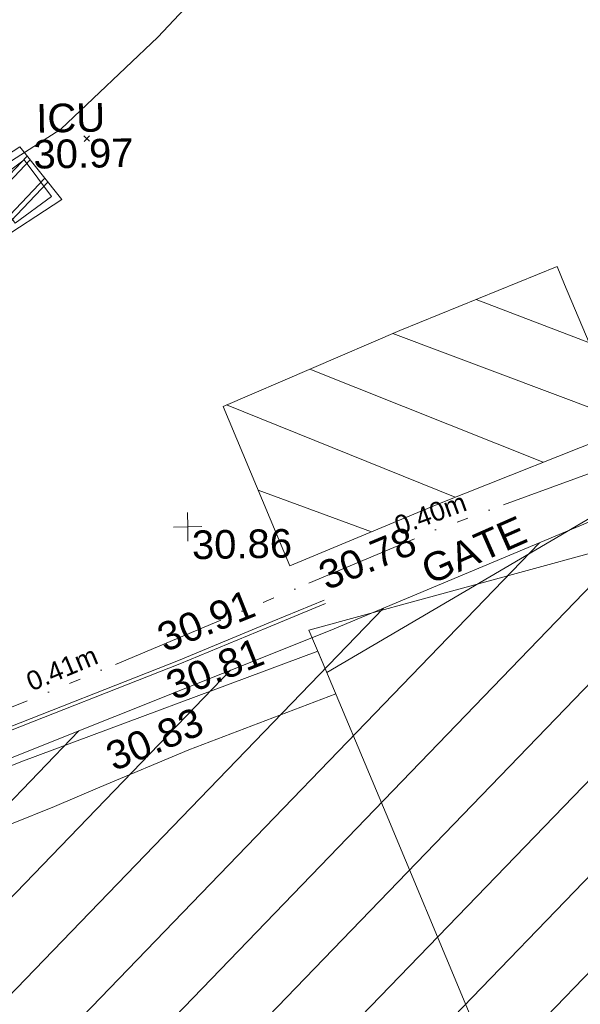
# Model space of a CAD drawing. Header units: millimetres. Extents: x -287732 to 520720, y -103372 to 287754.
# Tile 330 of 380: x 303269 to 310614, y 143674 to 156577. Entities that reach past the tile are written whole.
import ezdxf

# ---------------------------------------------------------------- set-up
doc = ezdxf.new("R2010")
doc.units = ezdxf.units.MM
for name, pattern in [('IMPORT-HIDDEN2 _3_', [4762.5, 3175, -1587.5]), ('IMPORT-UG_EIR_QLB2 _2_', [2750, 1500, -300.0000000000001, 0, -300.0000000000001, 150, -300.0000000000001, 0, -200]), ('IMPORT-UG_ELEC_STREET LIGHTING_QLB2 _2_', [2700, 1500, -300.0000000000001, 0, -250, 150, -300.0000000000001, 0, -200])]:
    doc.linetypes.add(name, pattern=pattern)
for name, color, linetype, lineweight, true_color in [('00_UAV_CONCRETE', 9, 'Continuous', 9, 0x808080), ('00_UAV_FENCE', 7, 'Continuous', 9, 0x264c2f), ('00_UAV_GATE', 7, 'Continuous', 9, 0xa50000), ('00_UAV_KERB_BOTTOM', 1, 'Continuous', 9, 0xff0000), ('00_UAV_KERB_TOP', 7, 'Continuous', 9, 0xa500a5), ('00_UAV_LEVEL_SPOT', 7, 'Continuous', 9, 0x666666), ('00_UAV_ROAD_MARKING_YELLOW_CONTINUOUS', 40, 'Continuous', 9, 0xffbf00), ('00_UAV_SERV_IC', 5, 'Continuous', 9, 0x0000ff), ('01_DTM_CONTOUR_MNR', 7, 'Continuous', 9, 0xa5a552), ('12333-PUM-2D-U-0001-C01 - Rev2_REVIT IMPORT_dwg', 7, 'Continuous', 9, 0x767676), ('PUM-CHAMBER EXTENTS', 6, 'IMPORT-HIDDEN2 _3_', 9, 0xff00ff), ('PUM-EIRCOMM-NOTES', 6, 'Continuous', 9, 0xff00ff), ('PUM-EIRCOMM-QLB2', 6, 'IMPORT-UG_EIR_QLB2 _2_', 9, 0xff00ff), ('PUM-UNABLE TO SURVEY', 190, 'Continuous', 9, 0x7f00ff)]:
    doc.layers.add(name, color=color, linetype=linetype, lineweight=lineweight, true_color=true_color)
doc.layers.add('00_UAV_DRIVE_WAY', color=7, linetype='Continuous', lineweight=9)
doc.layers.add('GEN-TEXT', color=7, linetype='Continuous', lineweight=9)
doc.styles.add('Arial_1', font='arial.ttf', dxfattribs={"height": 250})
doc.styles.add('Swis721 Lt BT_2', font='swissl.ttf', dxfattribs={"height": 375})

# ---------------------------------------------------------------- blocks, each defined once
blk = doc.blocks.new('12333-PUM-2D-U-0001-C01 - Rev2_REVIT IMPORT_dwg__U94-2077624-Site Location Plan Proposed')
at = {"layer": '00_UAV_GATE', "color": 9, "true_color": 0xe1aaaa, "flags": 128}
blk.add_lwpolyline([(111.6463243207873, -278.4512493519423), (-111.6463243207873, 278.4512493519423), (4319.520987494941, 1408.715680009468), (4096.228338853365, 1965.618178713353)], close=True, dxfattribs=at)
blk = doc.blocks.new('12333-PUM-2D-U-0001-C01 - Rev2_REVIT IMPORT_dwg_UAV-2077255-Site Location Plan Proposed')
at = {"layer": '00_UAV_LEVEL_SPOT', "color": 254, "true_color": 0xcccccc, "flags": 128}
for points in [[(500.0000000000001, 0), (0, 0), (0, 500.0000000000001)], [(0, -500.0000000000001), (0, 0), (-500.0000000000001, 0)]]:
    blk.add_lwpolyline(points, dxfattribs=at)
blk = doc.blocks.new('12333-PUM-2D-U-0001-C01 - Rev2_REVIT IMPORT_dwg_MGS62954_T2_Galway_ITM_3d_Rev1-2077680-Site Location Plan Proposed')
at = {"layer": '00_UAV_CONCRETE', "color": 254, "true_color": 0xcccccc, "flags": 128}
blk.add_lwpolyline([(534214628.1693754, 725690888.5030334), (534212320.7484999, 725690043.9545), (534210141.7485, 725689274.9545), (534209922.6738552, 725689198.9279683), (534206954.7485002, 725688168.9545001), (534206315.5384105, 725689912.1293726), (534206027.7485, 725690696.9545001), (534205113.7485, 725693157.9545002), (534204581.9793639, 725694599.8201276), (534204458.7485, 725694933.9545001), (534205918.7485001, 725695497.9545001), (534208189.7485, 725696366.9545001), (534208790.6246954, 725696606.8313148), (534209965.7485, 725697075.9545001), (534211901.387394, 725697777.7495332)], dxfattribs=at)
at = {"layer": '00_UAV_DRIVE_WAY', "color": 254, "true_color": 0xcccccc, "flags": 128}
blk.add_lwpolyline([(534211676.7485, 725698338.9545001), (534212535.7485002, 725696192.9545001), (534213526.3017976, 725693694.6315744), (534213596.7485002, 725693516.9545001), (534214628.1693754, 725690888.5030334)], dxfattribs=at)
at = {"layer": '00_UAV_FENCE', "color": 254, "true_color": 0xcccccc, "flags": 128}
blk.add_lwpolyline([(534211676.7485, 725698338.9545001), (534207761.7485, 725696959.9545002), (534206969.5000452, 725696657.6825445), (534204013.7485, 725695529.9545001), (534202286.0224605, 725694908.3439454), (534200472.7484999, 725694255.9545001), (534197586.8844554, 725693201.4897124), (534196635.7485, 725692853.9545002)], dxfattribs=at)
at = {"layer": '00_UAV_KERB_BOTTOM', "color": 254, "true_color": 0xcccccc, "flags": 128}
blk.add_lwpolyline([(534203472.7485, 725699147.9545002), (534204648.7485001, 725696274.9545001), (534206415.7360164, 725696958.6533462), (534207341.7485, 725697316.9545002), (534209848.7485, 725698250.9545001), (534211086.8914519, 725698739.2543739), (534211770.7485002, 725699008.9545001)], dxfattribs=at)
at = {"layer": '00_UAV_KERB_TOP', "color": 254, "true_color": 0xcccccc, "flags": 128}
blk.add_lwpolyline([(534203426.7447545, 725699128.3544366), (534204621.053336, 725696210.6260747), (534206342.9815202, 725696876.8901548), (534207359.4985387, 725697270.210145), (534209866.6500064, 725698204.2665752), (534211014.4166197, 725698656.9237516), (534211789.0925001, 725698962.4410863)], dxfattribs=at)
at = {"layer": '00_UAV_ROAD_MARKING_YELLOW_CONTINUOUS', "color": 254, "true_color": 0xcccccc}
for p, q in [((534215303.7953819, 725702317.6051357), (534213830.2724244, 725702912.1803709)), ((534215709.782838, 725701306.3956383), (534212733.2489113, 725702485.0052481)), ((534214672.7349493, 725700763.8228854), (534211638.0720029, 725702037.6397989)), ((534210538.0462325, 725701588.2936525), (534213510.3091038, 725700325.9886472)), ((534212405.7993655, 725699891.1746122), (534210931.3498833, 725700465.2232682))]:
    blk.add_line(p, q, dxfattribs=at)
at = {"layer": '00_UAV_ROAD_MARKING_YELLOW_CONTINUOUS', "color": 254, "true_color": 0xcccccc, "flags": 128}
blk.add_lwpolyline([(534210491.7796368, 725701569.3943529), (534212824.7796367, 725702522.394353), (534214898.7796367, 725703326.3943529), (534214993.7544688, 725703089.8366694), (534215762.7796367, 725701174.3943529), (534213346.7796367, 725700264.3943529), (534213018.1859367, 725700134.0646751), (534211329.7796367, 725699464.3943529)], close=True, dxfattribs=at)
at = {"layer": '00_UAV_SERV_IC', "color": 254, "true_color": 0xcccccc, "flags": 128}
blk.add_lwpolyline([(534207463.076, 725704505.9350001), (534207944.0759999, 725704846.9350001), (534208289.8639714, 725704359.1812927), (534207808.8639713, 725704018.1812927)], close=True, dxfattribs=at)
at = {"layer": '01_DTM_CONTOUR_MNR', "color": 254, "true_color": 0xcccccc, "flags": 128}
blk.add_lwpolyline([(534210430.0000002, 725707152.5000002), (534209721.0798122, 725706420.0000001), (534208430.0000002, 725705237.2139305), (534207778.0039929, 725704834.0412601), (534207631.5810718, 725704767.0252205), (534205961.0749444, 725703893.1324863), (534205780.0513371, 725703751.7129948), (534205742.7168633, 725703730.4198475), (534205532.9459175, 725703640.1864673), (534204455.5003405, 725702880.8275788), (534204393.7487563, 725702853.1069653), (534204305.5741217, 725702839.673726), (534204204.5983661, 725702806.083987), (534203450.5849639, 725702325.65268), (534202390.0000001, 725701850.0000001), (534201729.294423, 725701692.326678), (534201128.4743205, 725700749.5672544), (534200351.907699, 725700232.1022912), (534198447.864491, 725700730.531578), (534197957.3192127, 725700458.3717448), (534196851.7954397, 725698644.87256), (534195828.9211175, 725697709.2305237)], dxfattribs=at)
blk.add_blockref('12333-PUM-2D-U-0001-C01 - Rev2_REVIT IMPORT_dwg__U94-2077624-Site Location Plan Proposed', (534211676.7485, 725698338.9545001))
at = {"xscale": 0.375, "yscale": 0.375, "zscale": 0.375}
blk.add_blockref('12333-PUM-2D-U-0001-C01 - Rev2_REVIT IMPORT_dwg_UAV-2077255-Site Location Plan Proposed', (534210000.0000001, 725700000), dxfattribs=at)
at = {"layer": '00_UAV_CONCRETE', "color": 251, "true_color": 0x666666, "insert": (534208839.195863, 725697159.4552432), "char_height": 375, "width": 1495.902363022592, "attachment_point": 1, "rotation": 21.762463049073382, "line_spacing_factor": 1.005061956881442, "style": 'Swis721 Lt BT_2'}
blk.add_mtext('30.83', dxfattribs=at)
at = {"layer": '00_UAV_GATE', "color": 251, "true_color": 0x666666, "insert": (534213012.8935097, 725699527.0614318), "char_height": 375, "width": 1567.13580888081, "attachment_point": 1, "rotation": 22.772820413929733, "line_spacing_factor": 1.005061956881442, "style": 'Swis721 Lt BT_2'}
blk.add_mtext('GATE', dxfattribs=at)
at = {"layer": '00_UAV_KERB_BOTTOM', "color": 251, "true_color": 0x666666, "insert": (534209643.566156, 725698077.5016416), "char_height": 375, "width": 1495.902363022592, "attachment_point": 1, "rotation": 20.796009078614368, "line_spacing_factor": 1.005061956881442, "style": 'Swis721 Lt BT_2'}
blk.add_mtext('30.81', dxfattribs=at)
at = {"layer": '00_UAV_KERB_TOP', "color": 251, "true_color": 0x666666, "insert": (534209539.0677255, 725698709.8171817), "char_height": 375, "width": 1495.902363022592, "attachment_point": 1, "rotation": 20.7857117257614, "line_spacing_factor": 1.005061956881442, "style": 'Swis721 Lt BT_2'}
blk.add_mtext('30.91', dxfattribs=at)
at = {"layer": '00_UAV_LEVEL_SPOT', "insert": (534210051.8765643, 725699949.1441548), "char_height": 375, "width": 1495.902363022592, "attachment_point": 1, "line_spacing_factor": 1.005061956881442, "style": 'Swis721 Lt BT_2'}
blk.add_mtext('30.86', dxfattribs=at)
at = {"layer": '00_UAV_ROAD_MARKING_YELLOW_CONTINUOUS', "color": 251, "true_color": 0x666666, "insert": (534211667.5536524, 725699481.2179524), "char_height": 375, "width": 1495.902363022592, "attachment_point": 1, "rotation": 21.634695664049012, "line_spacing_factor": 1.005061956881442, "style": 'Swis721 Lt BT_2'}
blk.add_mtext('30.78', dxfattribs=at)
at = {"layer": '00_UAV_SERV_IC', "color": 251, "true_color": 0x666666, "char_height": 375, "attachment_point": 1, "line_spacing_factor": 1.005061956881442, "style": 'Swis721 Lt BT_2'}
for s, insert, width in [('ICU', (534208109.8993358, 725705573.160229), 1021.012723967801), ('30.97', (534208065.0711853, 725705102.7812281), 1495.902363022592)]:
    blk.add_mtext(s, dxfattribs=dict(at, insert=insert, width=width))
blk = doc.blocks.new('12333-PUM-2D-U-0001-C01 - Rev2_REVIT IMPORT_dwg-1620468-Site Location Plan Proposed')
at = {"layer": 'PUM-CHAMBER EXTENTS', "true_color": 0xfff4d4}
h = blk.add_hatch(dxfattribs=at)
h.set_pattern_fill('FP_14', style=0, pattern_type=2)
h.set_pattern_definition([(45, (-533641079.65, -725615854.3560001), (-618.7184335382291, 618.7184335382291), [])])
h.paths.add_polyline_path([(561369.3501529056, 32961.6438213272), (583432.350152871, 42064.6438213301), (584672.3501528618, 38987.64382128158), (591969.3501528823, 41930.643821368), (585115.3501528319, 60252.64382129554), (601682.3501528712, 66542.64382133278), (593779.350152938, 86713.6438213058), (593325.3501529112, 86525.64382134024), (591535.8661504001, 91032.67662588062), (570762.3501528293, 82754.64382139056), (556580.3501529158, 77376.64382136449), (542174.3501528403, 72021.64382138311), (551469.3501528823, 54861.6438213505), (558438.2640803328, 39445.56149700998)])
at = {"layer": 'PUM-CHAMBER EXTENTS', "true_color": 0xffaaff}
h = blk.add_hatch(dxfattribs=at)
h.set_pattern_fill('FP_3', color=211, style=0, pattern_type=2)
h.set_pattern_definition([(45, (-533641079.65, -725615854.3560001), (-265.1650429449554, 265.1650429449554), []), (45, (-533640902.873, -725615854.3560001), (-265.1650429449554, 265.1650429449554), [])])
h.paths.add_polyline_path([(566436.3501528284, 87894.64382128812), (567347.3501530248, 88462.64382149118), (566808.3501529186, 89163.64382137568), (565897.3501528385, 88595.64382128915)])
at = {"layer": 'GEN-TEXT', "color": 253, "true_color": 0xaaaaaa}
for p, q in [((567650.9948137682, 89219.28848233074), (567721.7054918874, 89289.99916044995)), ((567721.7054918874, 89219.28848233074), (567650.9948137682, 89289.99916044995))]:
    blk.add_line(p, q, dxfattribs=at)
at = {"layer": 'PUM-CHAMBER EXTENTS', "color": 211, "linetype": 'Continuous', "true_color": 0xffaaff, "flags": 128}
blk.add_lwpolyline([(566436.3501528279, 87894.6438212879), (565897.350152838, 88595.64382128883), (566808.3501529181, 89163.64382137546), (567347.3501530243, 88462.64382149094)], close=True, dxfattribs=at)
at = {"layer": 'PUM-EIRCOMM-QLB2', "color": 211, "true_color": 0xffaaff, "flags": 128}
blk.add_lwpolyline([(525325.3501529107, 72917.6438213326), (533024.350152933, 73086.64382132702), (539037.350152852, 73518.64382135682), (543039.3501528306, 74409.64382130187), (556386.3501528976, 78874.6438213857), (562730.3501529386, 80341.64382133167), (567323.3501529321, 82112.64382128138), (572175.3501528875, 84050.64382136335), (575793.3501529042, 85310.64382137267), (578471.781148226, 86422.29634639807)], dxfattribs=at)
at = {"layer": 'PUM-UNABLE TO SURVEY', "color": 7, "true_color": 0xfff4d4, "flags": 128}
blk.add_lwpolyline([(593403.6889939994, 86558.08369385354), (593779.350152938, 86713.6438213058), (601682.3501528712, 66542.64382133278), (585115.3501528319, 60252.64382129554), (591969.3501528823, 41930.64382136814), (584672.3501528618, 38987.64382128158), (583432.350152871, 42064.64382132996), (561369.3501529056, 32961.64382132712), (551469.3501528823, 54861.6438213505), (542174.3501528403, 72021.64382138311), (556580.3501529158, 77376.64382136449), (570762.3501528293, 82754.64382139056), (574739.2409170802, 84339.39395276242)], dxfattribs=at)
blk.add_blockref('12333-PUM-2D-U-0001-C01 - Rev2_REVIT IMPORT_dwg_MGS62954_T2_Galway_ITM_3d_Rev1-2077680-Site Location Plan Proposed', (-533641079.6498471, -725615854.3561786))
at = {"layer": 'PUM-EIRCOMM-NOTES', "char_height": 250, "width": 1160.025439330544, "attachment_point": 2, "line_spacing_factor": 0.9417779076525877, "style": 'Arial_1'}
for s, insert, rotation in [('0.40m', (572061.1374002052, 84378.5975821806), 19.201117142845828), ('0.41m', (567194.5368196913, 82435.14242178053), 21.77290007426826)]:
    blk.add_mtext(s, dxfattribs=dict(at, insert=insert, rotation=rotation))

msp = doc.modelspace()

# ---------------------------------------------------------------- block references
at = {"layer": '12333-PUM-2D-U-0001-C01 - Rev2_REVIT IMPORT_dwg', "color": 254, "linetype": 'IMPORT-UG_ELEC_STREET LIGHTING_QLB2 _2_', "true_color": 0xffd4d4, "rotation": 0.9999999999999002}
msp.add_blockref('12333-PUM-2D-U-0001-C01 - Rev2_REVIT IMPORT_dwg-1620468-Site Location Plan Proposed', (-261895.0770586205, 55869.5817132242), dxfattribs=at)

doc.saveas('drawing.dxf')
